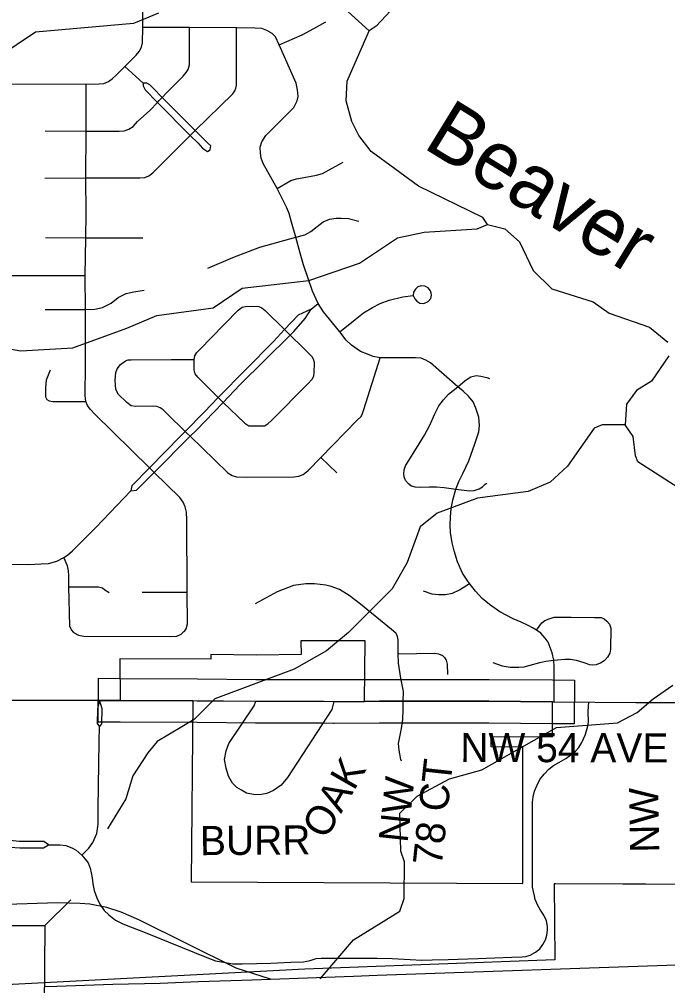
# Model space of a CAD drawing. Extents: x -1403959 to 81668, y -1400582 to 11018.
# Drawn here: x 6609 to 6695.1, y 8679.9 to 8808.1 of the extents above; entities that cross this region are included whole.
import ezdxf

# ---------------------------------------------------------------- set-up
doc = ezdxf.new("R2010")
doc.units = 0
for name, color, linetype in [('tdCiAirportTxt', 7, 'Continuous'), ('tdCiCityDivCarto', 7, 'Continuous'), ('tdCiCityStreetTxt', 7, 'Continuous'), ('tdCiCoBndryTxt', 7, 'Continuous'), ('tdCiRRCL', 7, 'Continuous'), ('tdCiSectLine', 7, 'Continuous'), ('tdCiSectNmbr', 7, 'Continuous'), ('tdCiSectTwpRng', 7, 'Continuous'), ('tdCoClipBndry', 7, 'Continuous'), ('tdCoPriCL', 7, 'Continuous'), ('tdCoSectNmbr', 7, 'Continuous'), ('tdCoSurfBitum', 7, 'Continuous'), ('tdCoSurfConc', 7, 'Continuous')]:
    doc.layers.add(name, color=color, linetype=linetype)

msp = doc.modelspace()

# ---------------------------------------------------------------- linework, layer by layer
at = {"layer": 'tdCiAirportTxt'}
msp.add_lwpolyline([(6612.37, 8679.72), (6614, 8679.77), (6621.43, 8680.05), (6627.71, 8680.19), (6632.8, 8680.4), (6639.93, 8680.64), (6653.4, 8681.11), (6656.54, 8681.26), (6697.52, 8682.67)], dxfattribs=at)
at = {"layer": 'tdCiCityDivCarto'}
for points in [[(6650.79, 8717.56), (6650.49, 8716.5), (6644.62, 8707.48), (6643.78, 8706.47), (6642.75, 8705.74), (6641.89, 8705.36), (6641.17, 8705.21), (6640.35, 8705.19), (6639.18, 8705.39), (6638.53, 8705.77), (6637.89, 8706.16), (6637.33, 8706.74), (6636.79, 8707.67), (6636.47, 8708.71), (6636.28, 8709.86), (6636.47, 8711.01), (6636.86, 8711.98), (6640.21, 8716.99), (6640.42, 8717.59)], [(6659.68, 8709.87), (6659.43, 8711.08), (6659.37, 8712), (6659.76, 8713.96), (6659.94, 8715.15), (6659.97, 8716.46), (6659.99, 8717.58)], [(6659.73, 8709.62), (6659.68, 8709.87)]]:
    msp.add_lwpolyline(points, dxfattribs=at)
at = {"layer": 'tdCiCityStreetTxt'}
for p, q in [((6612.41, 8687.82), (6615.88, 8691.25)), ((6602.67, 8687.87), (6612.41, 8687.82)), ((6612.41, 8687.82), (6612.3, 8666.37))]:
    msp.add_line(p, q, dxfattribs=at)
at = {"layer": 'tdCiCoBndryTxt'}
for points in [[(6622.43, 8717.71), (6632.06, 8717.67), (6632.06, 8717.67)], [(6632.06, 8717.67), (6632.66, 8717.66), (6636.14, 8717.63), (6640.42, 8717.59), (6649.4, 8717.59), (6650.79, 8717.56)], [(6650.79, 8717.56), (6654.82, 8717.57)], [(6654.82, 8717.57), (6656.83, 8717.58)], [(6654.82, 8717.57), (6654.82, 8717.57)], [(6656.83, 8717.58), (6658.73, 8717.58), (6659.99, 8717.58), (6661.69, 8717.58)], [(6661.69, 8717.58), (6663.18, 8717.58)], [(6663.18, 8717.58), (6671.34, 8717.58), (6679.76, 8717.52)]]:
    msp.add_lwpolyline(points, dxfattribs=at)
at = {"layer": 'tdCiRRCL'}
msp.add_lwpolyline([(6646.4, 8725.6), (6646.42, 8723.77), (6640.55, 8723.72), (6634.45, 8723.79), (6634.46, 8723.16), (6622.37, 8723.21), (6622.43, 8717.71), (6632.06, 8717.67), (6631.83, 8693.62), (6675.84, 8693.4), (6675.85, 8711.5), (6671.63, 8711.52), (6671.63, 8712.9), (6679.78, 8712.85), (6679.78, 8717.52), (6671.34, 8717.58), (6659.99, 8717.58), (6658.73, 8717.58), (6656.83, 8717.58), (6654.82, 8717.57), (6654.91, 8725.6)], close=True, dxfattribs=at)
for points in [[(6698.23, 8693.26), (6680, 8693.38), (6680.11, 8683.27), (6646.91, 8682.03), (6607.31, 8679.97)], [(6704.19, 8693.27), (6680.19, 8693.38), (6680, 8693.38), (6680.11, 8683.27), (6646.91, 8682.03), (6607.31, 8679.97)]]:
    msp.add_lwpolyline(points, dxfattribs=at)
at = {"layer": 'tdCiSectLine'}
msp.add_lwpolyline([(6682.64, 8714.59), (6679.74, 8714.61), (6671.32, 8714.68), (6660, 8714.68), (6658.75, 8714.67), (6658.73, 8714.67), (6656.84, 8714.67), (6650.8, 8714.65), (6650.79, 8714.65), (6650.73, 8714.65), (6649.36, 8714.68), (6640.42, 8714.69), (6640.4, 8714.69), (6632.64, 8714.76), (6622.41, 8714.81), (6619.51, 8714.82), (6619.54, 8720.63), (6622.44, 8720.61), (6632.67, 8720.57), (6632.69, 8720.57), (6640.44, 8720.49), (6649.4, 8720.49), (6649.46, 8720.49), (6650.81, 8720.46), (6656.82, 8720.48), (6656.83, 8720.48), (6658.72, 8720.48), (6659.96, 8720.49), (6659.99, 8720.49), (6659.99, 8720.49), (6671.34, 8720.48), (6671.36, 8720.48), (6679.79, 8720.42), (6682.69, 8720.39), (6682.64, 8714.59)], dxfattribs=at)
at = {"layer": 'tdCiSectNmbr'}
for points in [[(6602.84, 8717.79), (6607.15, 8717.73), (6607.92, 8717.73), (6613.17, 8717.74)], [(6613.17, 8717.74), (6619.7, 8717.72), (6622.43, 8717.71)]]:
    msp.add_lwpolyline(points, dxfattribs=at)
at = {"layer": 'tdCiSectTwpRng'}
for points in [[(6607.51, 8799.52), (6617.93, 8799.47), (6619.62, 8799.49), (6620.26, 8799.55), (6620.86, 8799.81), (6621.36, 8800.19), (6621.92, 8800.71), (6623.05, 8801.82), (6624.55, 8803.33), (6624.94, 8803.81), (6625.26, 8804.36), (6625.37, 8804.94), (6625.41, 8806.97), (6625.41, 8814.93), (6625.41, 8815.2)], [(6612.49, 8793.28), (6617.89, 8793.22), (6622.27, 8793.23), (6622.95, 8793.28), (6623.56, 8793.47), (6624.14, 8793.84), (6624.72, 8794.49), (6626.36, 8795.98), (6627.37, 8797.04), (6627.6, 8797.28), (6628, 8797.7), (6628.68, 8798.41), (6630.77, 8800.51), (6631.19, 8800.99), (6631.46, 8801.42), (6631.62, 8802.04), (6631.64, 8806.96)], [(6646.29, 8777.04), (6645.75, 8779.16), (6645.17, 8781.13), (6644.84, 8782.28), (6644.55, 8783.05), (6643.25, 8785.61), (6641.41, 8788.93), (6641.15, 8789.64), (6641.02, 8790.31), (6641.01, 8791.1), (6641.22, 8791.83), (6641.75, 8792.65), (6645.48, 8796.37), (6645.9, 8797.24), (6646.03, 8797.84), (6645.96, 8798.72), (6645.79, 8799.59), (6643.53, 8804.66), (6643.03, 8805.72), (6642.58, 8806.19), (6641.9, 8806.59), (6641.23, 8806.83), (6640.31, 8806.91), (6637.86, 8806.93), (6631.64, 8806.96), (6625.41, 8806.97)], [(6643.53, 8804.66), (6646.56, 8805.99), (6648.12, 8806.85), (6649.73, 8807.72)], [(6612.45, 8787), (6617.88, 8787.05), (6625.03, 8787.04), (6625.71, 8787.1), (6626.23, 8787.31), (6626.76, 8787.7), (6627.58, 8788.53), (6631.7, 8792.67), (6631.96, 8792.93), (6632.36, 8793.32), (6637.35, 8798.2), (6637.62, 8798.59), (6637.78, 8798.93), (6637.86, 8799.32), (6637.86, 8799.75), (6637.86, 8806.93)], [(6625.48, 8799.58), (6623.05, 8801.82)], [(6617.9, 8782.36), (6617.88, 8787.05), (6617.89, 8793.22), (6617.93, 8799.47)], [(6634.35, 8790.73), (6634.44, 8791.28), (6633.99, 8791.68), (6632.36, 8793.32), (6628, 8797.7), (6626.78, 8798.91), (6626.38, 8799.39), (6625.95, 8799.6), (6625.48, 8799.58)], [(6625.48, 8799.58), (6625.48, 8799.22), (6625.72, 8798.7), (6627.37, 8797.04), (6631.7, 8792.67), (6632.71, 8791.66), (6633.35, 8790.97), (6634.01, 8790.54), (6634.35, 8790.73)], [(6643.25, 8785.61), (6645.08, 8786.66), (6645.81, 8786.9), (6646.58, 8787.04), (6648.48, 8787.37), (6649.25, 8787.63), (6650.53, 8788.33), (6652.02, 8789.13)], [(6626.63, 8748.25), (6626.32, 8748.56), (6619.06, 8755.67), (6618.44, 8756.32), (6618.09, 8756.82), (6617.88, 8757.36), (6617.79, 8758.15), (6617.83, 8762.14), (6617.83, 8769.58), (6617.8, 8774.06), (6617.87, 8779.06), (6617.9, 8782.36)], [(6645.75, 8779.16), (6646.91, 8779.49), (6647.7, 8779.93), (6648.56, 8780.56), (6649.36, 8781.19), (6650.2, 8781.57), (6651.07, 8781.7), (6651.73, 8781.7), (6652.71, 8781.62), (6654.09, 8781.27)], [(6612.52, 8779.11), (6617.87, 8779.06), (6625.41, 8779.06)], [(6634.05, 8775.05), (6637.39, 8776.48), (6639.47, 8777.28), (6640.94, 8777.83), (6645.75, 8779.16)], [(6649.39, 8769.27), (6648.7, 8770.36), (6647.94, 8771.99), (6646.73, 8775.51), (6646.29, 8777.04)], [(6607.78, 8774.06), (6617.8, 8774.06)], [(6661.29, 8771.42), (6661.5, 8771), (6661.78, 8770.67), (6662.16, 8770.42), (6662.7, 8770.36), (6663.27, 8770.61), (6663.62, 8771.03), (6663.71, 8771.48), (6663.7, 8771.74), (6663.59, 8772.05), (6663.28, 8772.43), (6662.84, 8772.66), (6662.34, 8772.72), (6661.93, 8772.57), (6661.59, 8772.27), (6661.34, 8771.85), (6661.29, 8771.42)], [(6612.47, 8769.58), (6617.83, 8769.58), (6619.06, 8769.6), (6620.09, 8769.81), (6621.24, 8770.42), (6622.16, 8771.15), (6623.22, 8771.68), (6624.23, 8771.89), (6625.6, 8772.13)], [(6651.57, 8766.62), (6653.61, 8768.25), (6654.69, 8769.12), (6655.89, 8769.83), (6656.9, 8770.38), (6658.11, 8770.79), (6659.93, 8771.26), (6661.29, 8771.42)], [(6636.08, 8757.24), (6635.76, 8757.54), (6635.44, 8757.87), (6632.73, 8760.58), (6632.38, 8761.01), (6632.25, 8761.55), (6632.26, 8762.29), (6632.25, 8762.95), (6632.34, 8763.43), (6632.58, 8763.88), (6633.09, 8764.36), (6634.51, 8765.79), (6638.08, 8769.49), (6638.61, 8769.86), (6639.05, 8769.98), (6639.81, 8770.01), (6640.83, 8769.98), (6641.24, 8769.8), (6641.65, 8769.42), (6644.24, 8766.9), (6644.62, 8766.52), (6644.98, 8766.17)], [(6647.76, 8769.61), (6648.7, 8770.36)], [(6623.86, 8745.49), (6624.59, 8745.6), (6626.94, 8747.95), (6631.71, 8752.74), (6632.49, 8753.52), (6636.08, 8757.24), (6638.31, 8759.55), (6644.98, 8766.17), (6645.47, 8766.66), (6646.98, 8768.35), (6647.76, 8769.61)], [(6647.76, 8769.61), (6646.06, 8768.83), (6644.24, 8766.9), (6642.76, 8765.33), (6635.44, 8757.87), (6633.61, 8756), (6631.04, 8753.39), (6630.42, 8752.76), (6626.32, 8748.56), (6623.98, 8746.16), (6623.86, 8745.49)], [(6666.25, 8742.03), (6666.34, 8743.15), (6666.54, 8744.25), (6666.97, 8745.72), (6667.42, 8746.83), (6667.9, 8747.8), (6668.7, 8749.49), (6669.47, 8751.72), (6669.99, 8753.33), (6670.09, 8754.16), (6670.03, 8755.29), (6669.63, 8756.46), (6669.26, 8757.3), (6668.66, 8758.05), (6667.92, 8758.74), (6667.23, 8759.3), (6663.59, 8762.5), (6662.98, 8762.86), (6662.35, 8763.09), (6661.59, 8763.16), (6659.74, 8763.15), (6658.33, 8763.15), (6656.9, 8763.16), (6656.01, 8763.34), (6655.22, 8763.62), (6654.29, 8764), (6653.13, 8764.84), (6652.39, 8765.5), (6651.57, 8766.62), (6650.99, 8767.29), (6649.39, 8769.27)], [(6636.08, 8757.24), (6638.95, 8754.48), (6639.48, 8754.15), (6639.97, 8754.12), (6640.94, 8754.12), (6641.59, 8754.15), (6642.03, 8754.38), (6642.54, 8754.88), (6647.32, 8759.72), (6647.91, 8760.33), (6648.1, 8760.7), (6648.17, 8761.17), (6648.2, 8762.49), (6648.14, 8762.87), (6647.89, 8763.3), (6646.68, 8764.52), (6644.98, 8766.17)], [(6631.71, 8752.74), (6631.32, 8753.11), (6631.04, 8753.39), (6628.66, 8755.74), (6628.15, 8756.27), (6627.73, 8756.5), (6627.27, 8756.69), (6626.79, 8756.73), (6624.45, 8756.71), (6623.9, 8756.8), (6623.29, 8757.23), (6622.18, 8758.3), (6621.83, 8758.95), (6621.78, 8760.19), (6621.85, 8761.21), (6622.03, 8761.71), (6622.46, 8762.26), (6623.13, 8762.75), (6623.5, 8762.87), (6623.9, 8762.89), (6629.2, 8762.93), (6631.39, 8762.93), (6632.25, 8762.95)], [(6631.71, 8752.74), (6634.99, 8749.56), (6636.72, 8747.88), (6637.27, 8747.52), (6637.84, 8747.35), (6639.22, 8747.3), (6645.46, 8747.35), (6646.12, 8747.43), (6646.7, 8747.69), (6647.36, 8748.2), (6649.03, 8749.91), (6653.88, 8754.88), (6654.38, 8755.37), (6654.58, 8755.78), (6654.74, 8756.28), (6656.9, 8763.16)], [(6613.12, 8761.5), (6612.6, 8760.18), (6612.53, 8759.23), (6612.52, 8757.99), (6612.68, 8757.64), (6613, 8757.43), (6613.51, 8757.34), (6617.88, 8757.36)], [(6667.23, 8759.3), (6668.21, 8760.14), (6668.97, 8760.62), (6669.67, 8760.83), (6670.27, 8760.73), (6671.09, 8760.54), (6671.42, 8760.4)], [(6660.84, 8746.32), (6660.69, 8746.43), (6660.27, 8746.88), (6660.09, 8747.36), (6660.07, 8747.78), (6660.09, 8748.31), (6660.3, 8748.82), (6662.08, 8751.73), (6662.81, 8752.89), (6663.53, 8754.22), (6664.17, 8755.71), (6664.7, 8756.77), (6665.32, 8757.6), (6666, 8758.35), (6667.23, 8759.3)], [(6649.03, 8749.91), (6650.05, 8748.95), (6651.17, 8747.9)], [(6630.99, 8726.94), (6631.2, 8727.21), (6631.36, 8727.86), (6631.33, 8732.06), (6631.27, 8741.66), (6631.22, 8742.66), (6631.06, 8743.4), (6630.78, 8743.99), (6630.35, 8744.62), (6626.94, 8747.95), (6626.63, 8748.25)], [(6600.87, 8734.96), (6601.69, 8735.18), (6603.06, 8735.52), (6604.34, 8735.63), (6605.07, 8735.68), (6607.16, 8735.79), (6607.87, 8735.79), (6610.25, 8735.75), (6611.96, 8735.81), (6612.9, 8735.88), (6614, 8736.16), (6614.96, 8736.64), (6615.45, 8736.97), (6616.11, 8737.53), (6619.2, 8740.63), (6623.86, 8745.49)], [(6660.84, 8746.32), (6661.09, 8746.15), (6661.54, 8746.03), (6662.33, 8745.98), (6663.4, 8746.03), (6664.41, 8746.02), (6665.39, 8745.95), (6666.97, 8745.72)], [(6666.97, 8745.72), (6668.79, 8745.52), (6669.38, 8745.55), (6670.07, 8745.79), (6670.51, 8746.02), (6670.85, 8746.37), (6671.08, 8746.54)], [(6680.01, 8717.51), (6679.99, 8720.66), (6680.01, 8722.16), (6679.96, 8723.04), (6679.73, 8723.99), (6679.49, 8724.71), (6679.19, 8725.42), (6678.79, 8725.97), (6678.22, 8726.6), (6677.67, 8727.01), (6677.22, 8727.29), (6676.54, 8727.66), (6675.62, 8728.1), (6674.57, 8728.52), (6672.8, 8729.45), (6671.43, 8730.42), (6670.45, 8731.24), (6669.55, 8732.19), (6668.76, 8733.19), (6668.46, 8733.65), (6667.85, 8734.6), (6667.19, 8736.07), (6666.74, 8737.54), (6666.45, 8738.62), (6666.27, 8739.97), (6666.21, 8740.98), (6666.25, 8742.03)], [(6616.26, 8726.72), (6615.97, 8727.08), (6615.73, 8727.53), (6615.63, 8732.76), (6615.63, 8734.26), (6615.56, 8734.9), (6615.42, 8735.55), (6614.96, 8736.64)], [(6615.63, 8732.76), (6619.53, 8732.77), (6620.06, 8732.64), (6620.41, 8732.38), (6620.97, 8732.02)], [(6659.99, 8717.58), (6660, 8718.9), (6659.64, 8720.66), (6659.34, 8722.62), (6659.3, 8723.9), (6659.31, 8724.91), (6659.31, 8725.63), (6659.22, 8726.22), (6658.98, 8726.61), (6658.42, 8727.09), (6654.31, 8730.45), (6652.79, 8731.61), (6651.51, 8732.41), (6650.41, 8732.8), (6649.7, 8733.01), (6648.21, 8733.16), (6647.05, 8733.16), (6645.44, 8732.95), (6643.24, 8732.09), (6640.32, 8730.51)], [(6662.63, 8732.26), (6663.76, 8731.83), (6664.65, 8731.73), (6665.57, 8731.76), (6666.53, 8731.94), (6667.43, 8732.36), (6668.76, 8733.19)], [(6625.32, 8732.07), (6631.33, 8732.06)], [(6677.67, 8727.01), (6678.38, 8727.98), (6678.78, 8728.28), (6679.34, 8728.52), (6680.02, 8728.74), (6682.25, 8728.73), (6685.34, 8728.72), (6686.26, 8728.68), (6686.62, 8728.53), (6686.99, 8728.22), (6687.34, 8727.82), (6687.54, 8727.29), (6687.5, 8724.5), (6687.37, 8723.96), (6687.08, 8723.44), (6686.72, 8723.06)], [(6616.26, 8726.72), (6616.31, 8726.66), (6616.91, 8726.34), (6617.6, 8726.23), (6629.04, 8726.18), (6629.96, 8726.23), (6630.53, 8726.5), (6630.89, 8726.83)], [(6630.89, 8726.83), (6630.99, 8726.94)], [(6659.3, 8723.9), (6664.18, 8723.96), (6664.68, 8723.89), (6665.17, 8723.64), (6665.46, 8723.39), (6665.68, 8723.02), (6665.8, 8722.52), (6665.86, 8721.13)], [(6671.86, 8722.75), (6673.12, 8722.29), (6674.16, 8722.13), (6675.33, 8722.1), (6676.04, 8722.17), (6676.83, 8722.39), (6678.09, 8722.74), (6678.92, 8722.9), (6679.96, 8723.04)], [(6679.96, 8723.04), (6681.44, 8723.18), (6682.18, 8723.17), (6682.91, 8723.04), (6683.94, 8722.71), (6684.7, 8722.48), (6685.12, 8722.44), (6685.64, 8722.48), (6686.16, 8722.67), (6686.66, 8722.99), (6686.72, 8723.06)], [(6619.7, 8717.72), (6619.41, 8716.57), (6619.39, 8714.62), (6619.68, 8714.21)], [(6619.84, 8714.41), (6619.99, 8714.59), (6620.02, 8716.58), (6619.7, 8717.72)], [(6678.52, 8685.3), (6678.86, 8685.93), (6679.03, 8686.57), (6679.14, 8687.21), (6679.13, 8687.71), (6678.98, 8688.45), (6678.63, 8689.19), (6678.17, 8689.88), (6677.82, 8690.5), (6677.49, 8691.28), (6677.38, 8691.75), (6677.25, 8692.33), (6677.14, 8692.91), (6677.11, 8693.38), (6677.11, 8704.2), (6677.22, 8704.9), (6677.39, 8705.68), (6677.69, 8706.38), (6678.09, 8707.19), (6678.66, 8707.91), (6679.28, 8708.58), (6679.92, 8709.06), (6680.62, 8709.47), (6681.54, 8709.98), (6682.23, 8710.47), (6682.83, 8710.98), (6683.26, 8711.46), (6683.67, 8712.11), (6684.13, 8713.08), (6684.41, 8714.1), (6684.56, 8714.83), (6684.53, 8716.29), (6684.6, 8717.48)], [(6679.76, 8717.52), (6680.01, 8717.51), (6690.85, 8717.44), (6702.24, 8717.42), (6702.82, 8717.38), (6703.29, 8717.24), (6703.67, 8716.98)], [(6619.65, 8712.23), (6619.68, 8714.21)], [(6619.68, 8714.21), (6619.84, 8714.41)], [(6617.34, 8697.18), (6618.26, 8698.08), (6618.81, 8698.85), (6619.31, 8700.04), (6619.49, 8701.26), (6619.52, 8703.35), (6619.65, 8712.23)], [(6612.91, 8698.54), (6612.29, 8698.96), (6609.03, 8699), (6607.84, 8699.11), (6607.42, 8699.15)], [(6607.44, 8698.23), (6607.83, 8698.21), (6609.1, 8698.14), (6612.23, 8698.12), (6612.91, 8698.54)], [(6612.91, 8698.54), (6614.47, 8698.54), (6615.2, 8698.44), (6616.03, 8698.13), (6616.57, 8697.82), (6617.34, 8697.18), (6617.8, 8696.65), (6618.18, 8696.13), (6618.44, 8695.44), (6618.59, 8694.81), (6618.69, 8694.17), (6618.69, 8694.17)], [(6618.69, 8694.17), (6618.79, 8693.37), (6618.96, 8692.47), (6619.32, 8691.51), (6619.72, 8690.65), (6620.3, 8689.84), (6620.93, 8689.23), (6621.82, 8688.56), (6622.78, 8688.04), (6624.03, 8687.56), (6625.51, 8687), (6633.9, 8683.58), (6635.07, 8683.16), (6636.13, 8682.95), (6637.35, 8682.77), (6638.59, 8682.73), (6642.43, 8682.82), (6645.06, 8682.99)], [(6645.06, 8682.99), (6646.73, 8683.01), (6647.61, 8683.18), (6648.42, 8683.44), (6649.07, 8683.52), (6653.22, 8683.5), (6656.53, 8683.5), (6658.5, 8683.47), (6660.89, 8683.31), (6662.43, 8683.25), (6663.83, 8683.28), (6665.94, 8683.34), (6669.89, 8683.47), (6674.39, 8683.63), (6675.77, 8683.66), (6676.25, 8683.72), (6676.8, 8683.91), (6677.52, 8684.28), (6678.09, 8684.74), (6678.52, 8685.3)]]:
    msp.add_lwpolyline(points, dxfattribs=at)
at = {"layer": 'tdCoClipBndry'}
msp.add_lwpolyline([(6510.5, 8815.52), (6509.95, 8718.68), (6607.46, 8717.72), (6631.97, 8717.65)], dxfattribs=at)
at = {"layer": 'tdCoPriCL'}
for points in [[(6617.13, 8690.77), (6614.09, 8690.85), (6607.4, 8690.62)], [(6642.37, 8680.73), (6637.83, 8682.17), (6624.89, 8688.59), (6622.55, 8689.59), (6620.66, 8690.21), (6618.42, 8690.65), (6617.13, 8690.77)]]:
    msp.add_lwpolyline(points, dxfattribs=at)
at = {"layer": 'tdCoSurfBitum'}
for points in [[(6664.04, 8815.38), (6656.39, 8807.16), (6655.47, 8806.55), (6651.2, 8810.37)], [(6627.53, 8808.9), (6624.17, 8807.53), (6611.18, 8806.34), (6606.14, 8802.99), (6601.55, 8801.94), (6599.11, 8800.57), (6594.52, 8796.46), (6589.62, 8793.26), (6585.19, 8792.35), (6580.46, 8792.37), (6569.32, 8794.53), (6566.87, 8794.84), (6555.42, 8792.88), (6552.51, 8791.36), (6546.7, 8785.72)], [(6671.15, 8780.86), (6670.54, 8781.78), (6661.99, 8785.92), (6655.74, 8790.52), (6654.07, 8792.66), (6653.15, 8794.49), (6652.4, 8797.24), (6652.55, 8799.84), (6655.47, 8806.55)], [(6605.91, 8764.67), (6609.26, 8764.06), (6616.14, 8764.5), (6623.32, 8767.08), (6627.29, 8768.75), (6634.78, 8769.8), (6638.6, 8772.39), (6647.46, 8773.43), (6654.18, 8775.71), (6659.23, 8779.06), (6662.74, 8779.81), (6669.77, 8780.25), (6671.15, 8780.86), (6673.44, 8780.25), (6675.42, 8778.56), (6677.24, 8774.74), (6679.68, 8772.29), (6685.18, 8770.6), (6687.31, 8769.07), (6692.65, 8767.23), (6695.09, 8765.23)], [(6695.24, 8763.4), (6692.94, 8760.05), (6690.95, 8758.83), (6689.58, 8757), (6689.42, 8754.26), (6686.36, 8754.26), (6685.29, 8753.81), (6681.77, 8748.78), (6679.48, 8746.64), (6676.57, 8745.43), (6669.85, 8744.53), (6664.5, 8742.56), (6662.21, 8740.73), (6660.52, 8736), (6658.53, 8732.49), (6652.71, 8726.7), (6649.8, 8724.27), (6645.52, 8721.84), (6634.98, 8717.89), (6632.22, 8715.15), (6627.33, 8712.26), (6626.11, 8710.73), (6624.11, 8707.68), (6623.19, 8704.63), (6620.74, 8700.67)], [(6706.16, 8726.43), (6706.77, 8727.5), (6711.36, 8730.24), (6712.43, 8732.07), (6712.13, 8733.75), (6710.76, 8735.12), (6707.1, 8736.2), (6706.49, 8737.12), (6706.49, 8740.32), (6704.97, 8742.16), (6702.68, 8743.84), (6697.04, 8745.54), (6691.09, 8749.37), (6690.78, 8750.13), (6690.48, 8752.73), (6689.42, 8754.26)], [(6648.95, 8680.76), (6653.39, 8685.94), (6659.51, 8689.74), (6660.12, 8691.42), (6660.13, 8696.3), (6659.68, 8697.68), (6659.53, 8702.72), (6661.83, 8705), (6666.11, 8707.28), (6670.39, 8708.5), (6680.33, 8714.12), (6688.42, 8714.71), (6691.02, 8716.08), (6693.16, 8717.91), (6695.76, 8719.74)]]:
    msp.add_lwpolyline(points, dxfattribs=at)

# ---------------------------------------------------------------- texts
at = {"layer": 'tdCoSectNmbr'}
for s, rotation, p in [('NW 54 AVE', 359.8655, (6667.55, 8709.53)), ('OAK', 60.1497, (6649.72, 8699.12)), ('78 CT', 83.812, (6665.08, 8695.66)), ('NW', 83.812, (6660.55, 8698.73)), ('NW', 91, (6693.95, 8697.52)), ('BURR', 0.4377, (6633.02, 8697.16))]:
    msp.add_text(s, height=3.869, rotation=rotation, dxfattribs=at).set_placement(p)
at = {"layer": 'tdCoSurfConc'}
msp.add_text('Beaver', height=7.738, rotation=328.4024, dxfattribs=at).set_placement((6662.41, 8791.13))

doc.saveas('drawing.dxf')
